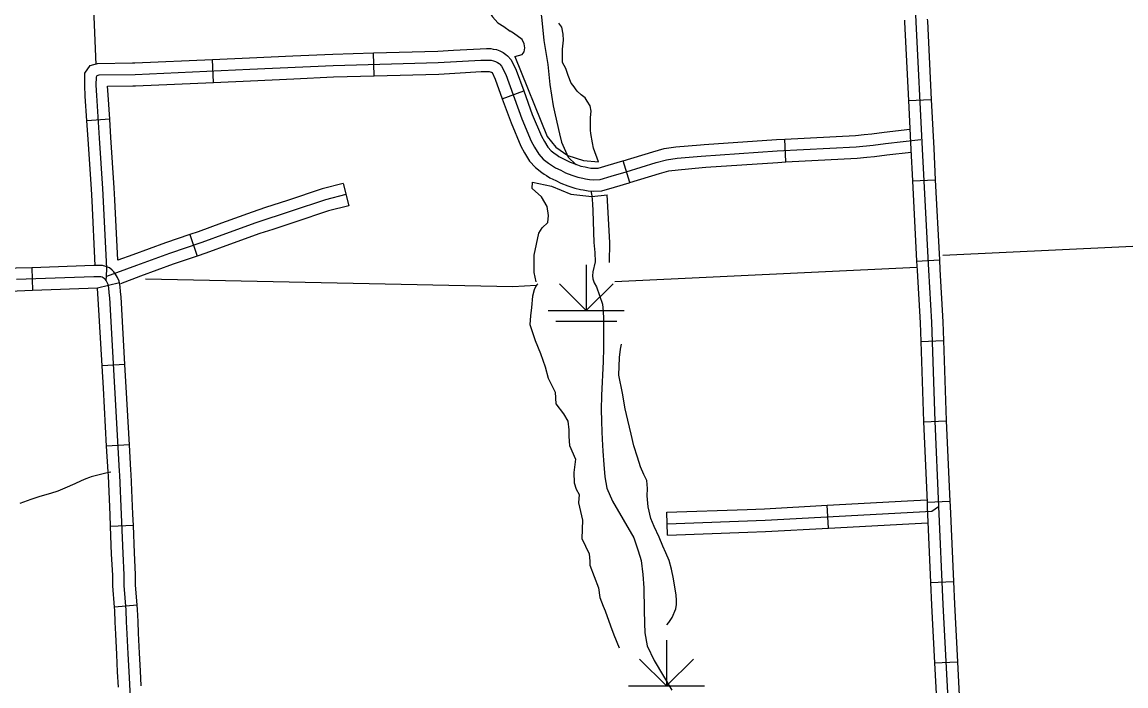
# Model space of a CAD drawing. Extents: x -117616 to 64730, y 54117 to 789866.
# Drawn here: x 62743.2 to 62888.1, y 55213.5 to 55300.6 of the extents above; entities that cross this region are included whole.
import ezdxf

# ---------------------------------------------------------------- set-up
doc = ezdxf.new("R2010")
doc.units = 0
for name, color, linetype in [('32', 7, 'Continuous'), ('5', 7, 'Continuous'), ('Level 29', 7, 'Continuous'), ('Level 32', 7, 'Continuous'), ('Level 35', 7, 'Continuous'), ('Level 44', 7, 'Continuous'), ('Level 45', 7, 'Continuous'), ('Level 47', 7, 'Continuous'), ('Level 5', 7, 'Continuous')]:
    doc.layers.add(name, color=color, linetype=linetype)

msp = doc.modelspace()

# ---------------------------------------------------------------- linework, layer by layer
at = {"layer": '32'}
for p, q in [((62859.53, 55290.32), (62862.53, 55290.47)), ((62860.06, 55279.77), (62863.06, 55279.92)), ((62860.61, 55269.22), (62863.61, 55269.38)), ((62861.14, 55258.7), (62864.14, 55258.81)), ((62861.51, 55248.13), (62864.5, 55248.26)), ((62861.97, 55237.58), (62864.96, 55237.71)), ((62862.43, 55227.03), (62865.43, 55227.17)), ((62862.96, 55216.47), (62865.96, 55216.63))]:
    msp.add_line(p, q, dxfattribs=at)
for points in [[(62859.85, 55314.94), (62860.52, 55300.67), (62861.35, 55283.95), (62862.18, 55268.06), (62862.55, 55261.2), (62863, 55248.24), (62863.49, 55237.01), (62864.06, 55224.14), (62865.11, 55204.25), (62865.41, 55201.23), (62866.09, 55190.01), (62866.17, 55183.76), (62866.39, 55171.7), (62866.54, 55165.23), (62867.77, 55136.15)], [(62859.01, 55300.87), (62859.02, 55300.6), (62859.53, 55290.32)], [(62862.01, 55301.01), (62862.02, 55300.75), (62862.53, 55290.47)], [(62859.53, 55290.32), (62859.85, 55283.87), (62860.06, 55279.77)], [(62862.53, 55290.47), (62862.85, 55284.03), (62863.06, 55279.92)], [(62860.06, 55279.77), (62860.61, 55269.22)], [(62863.06, 55279.92), (62863.61, 55269.38)], [(62863.61, 55269.38), (62863.67, 55268.14), (62864.05, 55261.27), (62864.14, 55258.81)], [(62860.61, 55269.22), (62860.68, 55267.98), (62861.05, 55261.13), (62861.14, 55258.7)], [(62861.14, 55258.7), (62861.5, 55248.18), (62861.51, 55248.13)], [(62864.14, 55258.81), (62864.5, 55248.3), (62864.5, 55248.26)], [(62861.51, 55248.13), (62861.97, 55237.58)], [(62864.5, 55248.26), (62864.96, 55237.71)], [(62861.97, 55237.58), (62861.99, 55236.95), (62862.43, 55227.03)], [(62864.96, 55237.71), (62864.99, 55237.08), (62865.43, 55227.17)], [(62862.43, 55227.03), (62862.56, 55224.06), (62862.96, 55216.47)], [(62865.43, 55227.17), (62865.56, 55224.21), (62865.96, 55216.63)], [(62862.96, 55216.47), (62863.52, 55205.93)], [(62865.96, 55216.63), (62866.52, 55206.09)]]:
    msp.add_lwpolyline(points, dxfattribs=at)
at = {"layer": '5'}
msp.add_lwpolyline([(62923.63, 55272.74), (62917.67, 55272.53), (62864.06, 55269.98)], dxfattribs=at)
at = {"layer": 'Level 29'}
for points in [[(62807.86, 55296.09), (62812.1, 55285.6), (62813.23, 55284.18), (62814.82, 55283.12), (62816.88, 55282.43), (62818.83, 55282.27)], [(62810.18, 55279.61), (62812.66, 55279.06), (62815.19, 55278.04), (62817.97, 55277.73), (62819.98, 55277.92)]]:
    msp.add_lwpolyline(points, dxfattribs=at)
at = {"layer": 'Level 32'}
for p, q in [((62859.53, 55290.32), (62862.53, 55290.47)), ((62860.06, 55279.77), (62863.06, 55279.92)), ((62860.61, 55269.22), (62863.61, 55269.38)), ((62744.42, 55268.37), (62744.52, 55265.37)), ((62755.94, 55266.39), (62753.05, 55265.67)), ((62861.14, 55258.7), (62864.14, 55258.81)), ((62756.66, 55255.64), (62753.66, 55255.47)), ((62861.51, 55248.13), (62864.5, 55248.26)), ((62757.25, 55245.1), (62754.26, 55244.93)), ((62861.97, 55237.58), (62864.96, 55237.71)), ((62757.77, 55234.52), (62754.77, 55234.41)), ((62862.43, 55227.03), (62865.43, 55227.17)), ((62758.28, 55224.05), (62755.29, 55223.8)), ((62862.96, 55216.47), (62865.96, 55216.63))]:
    msp.add_line(p, q, dxfattribs=at)
for points in [[(62859.85, 55314.94), (62860.52, 55300.67), (62861.35, 55283.95), (62862.18, 55268.06), (62862.55, 55261.2), (62863, 55248.24), (62863.49, 55237.01), (62864.06, 55224.14), (62865.11, 55204.25), (62865.41, 55201.23), (62866.09, 55190.01), (62866.17, 55183.76), (62866.39, 55171.7), (62866.54, 55165.23), (62867.77, 55136.15)], [(62859.01, 55300.87), (62859.02, 55300.6), (62859.53, 55290.32)], [(62862.01, 55301.01), (62862.02, 55300.75), (62862.53, 55290.47)], [(62859.53, 55290.32), (62859.85, 55283.87), (62860.06, 55279.77)], [(62862.53, 55290.47), (62862.85, 55284.03), (62863.06, 55279.92)], [(62860.06, 55279.77), (62860.61, 55269.22)], [(62863.06, 55279.92), (62863.61, 55269.38)], [(62863.61, 55269.38), (62863.67, 55268.14), (62864.05, 55261.27), (62864.14, 55258.81)], [(62744.42, 55268.37), (62742.37, 55268.3), (62733.84, 55267.83)], [(62755.94, 55266.39), (62755.9, 55266.6), (62755.7, 55267.09), (62755.43, 55267.54), (62755.2, 55267.82), (62754.97, 55268.04), (62754.63, 55268.33), (62754.17, 55268.54), (62753.7, 55268.65), (62752.56, 55268.65), (62744.42, 55268.37)], [(62860.61, 55269.22), (62860.68, 55267.98), (62861.05, 55261.13), (62861.14, 55258.7)], [(62757.38, 55211.99), (62757.2, 55215.36), (62757.08, 55217.66), (62756.95, 55220.31), (62756.88, 55221.87), (62756.83, 55223.42), (62756.56, 55226.66), (62756.56, 55228.05), (62756.41, 55230.84), (62756.21, 55235.96), (62755.99, 55241.15), (62755.94, 55241.67), (62755.32, 55252.62), (62754.66, 55264.41), (62754.58, 55265.08), (62754.55, 55265.71), (62754.45, 55266.16), (62754.35, 55266.42), (62754.2, 55266.67), (62754.09, 55266.8), (62753.95, 55266.94), (62753.82, 55267.05), (62753.68, 55267.11), (62753.52, 55267.15), (62752.58, 55267.15), (62742.44, 55266.8)], [(62744.52, 55265.37), (62742.51, 55265.3), (62734.01, 55264.83)], [(62753.05, 55265.67), (62744.52, 55265.37)], [(62753.66, 55255.47), (62753.16, 55264.28), (62753.09, 55264.95), (62753.05, 55265.67)], [(62756.66, 55255.64), (62756.15, 55264.53), (62756.08, 55265.2), (62756.04, 55265.91), (62755.94, 55266.39)], [(62861.14, 55258.7), (62861.5, 55248.18), (62861.51, 55248.13)], [(62864.14, 55258.81), (62864.5, 55248.3), (62864.5, 55248.26)], [(62754.26, 55244.93), (62753.83, 55252.53), (62753.66, 55255.47)], [(62757.25, 55245.1), (62756.82, 55252.7), (62756.66, 55255.64)], [(62861.51, 55248.13), (62861.97, 55237.58)], [(62864.5, 55248.26), (62864.96, 55237.71)], [(62754.77, 55234.41), (62754.71, 55235.9), (62754.49, 55241.04), (62754.45, 55241.55), (62754.26, 55244.93)], [(62757.77, 55234.52), (62757.71, 55236.02), (62757.49, 55241.25), (62757.44, 55241.78), (62757.25, 55245.1)], [(62861.97, 55237.58), (62861.99, 55236.95), (62862.43, 55227.03)], [(62864.96, 55237.71), (62864.99, 55237.08), (62865.43, 55227.17)], [(62755.29, 55223.8), (62755.06, 55226.6), (62755.06, 55228.01), (62754.91, 55230.77), (62754.77, 55234.41)], [(62758.28, 55224.05), (62758.06, 55226.72), (62758.06, 55228.09), (62757.91, 55230.91), (62757.77, 55234.52)], [(62862.43, 55227.03), (62862.56, 55224.06), (62862.96, 55216.47)], [(62865.43, 55227.17), (62865.56, 55224.21), (62865.96, 55216.63)], [(62755.81, 55213.29), (62755.7, 55215.29), (62755.58, 55217.59), (62755.46, 55220.24), (62755.38, 55221.81), (62755.33, 55223.34), (62755.29, 55223.8)], [(62758.81, 55213.45), (62758.7, 55215.44), (62758.58, 55217.74), (62758.45, 55220.38), (62758.38, 55221.93), (62758.33, 55223.51), (62758.28, 55224.05)], [(62862.96, 55216.47), (62863.52, 55205.93)], [(62865.96, 55216.63), (62866.52, 55206.09)]]:
    msp.add_lwpolyline(points, dxfattribs=at)
at = {"layer": 'Level 35'}
for points in [[(62806.53, 55314.94), (62806.66, 55314.64), (62807.57, 55312.32), (62808.59, 55310.06), (62808.88, 55309.37), (62809.15, 55308.88), (62809.76, 55307.41), (62810.75, 55304.47), (62811.01, 55303.27), (62811.35, 55301.32), (62811.65, 55298.2), (62812.17, 55295.04), (62812.44, 55292.44), (62812.88, 55289.63), (62813.14, 55288.46), (62813.73, 55285.94), (62814, 55284.83), (62814.84, 55282.9), (62815.87, 55281.93), (62815.89, 55281.91)], [(62817.84, 55278.46), (62817.96, 55277.82), (62818.05, 55276.76), (62818.08, 55275.82), (62818.23, 55271.69), (62818.34, 55270.37), (62818.38, 55269.12), (62818.11, 55267.82), (62818.05, 55267.28), (62818.11, 55266.92), (62818.28, 55266.37), (62818.57, 55265.86), (62819.36, 55263.59), (62819.45, 55262.63), (62819.48, 55261.71), (62819.51, 55260.26), (62819.51, 55259.06), (62819.51, 55257.79), (62819.46, 55256.04), (62819.25, 55251.61), (62819.2, 55249.74), (62819.24, 55248.2), (62819.27, 55246.81), (62819.3, 55245.87), (62819.4, 55244.27), (62819.55, 55242.55), (62819.67, 55240.93), (62819.94, 55239.43), (62820.67, 55237.72), (62823.47, 55232.91), (62824.06, 55231.19), (62824.43, 55229.92), (62824.68, 55228.09), (62824.81, 55226.35), (62824.82, 55223.39), (62824.9, 55221.71), (62824.93, 55220.41), (62825.25, 55218.74), (62826.15, 55216.81), (62828.45, 55212.91)], [(62754.8, 55241.52), (62754.16, 55241.37), (62752.25, 55240.93), (62752.03, 55240.84), (62751.52, 55240.65), (62750.91, 55240.4), (62750.1, 55239.97), (62748.76, 55239.42), (62747.84, 55239.01), (62746.88, 55238.72), (62745.5, 55238.33), (62744.3, 55237.93), (62742.85, 55237.43)]]:
    msp.add_lwpolyline(points, dxfattribs=at)
at = {"layer": 'Level 44'}
for p, q in [((62817.23, 55268.74), (62817.23, 55262.74)), ((62817.23, 55262.74), (62813.7, 55266.27)), ((62817.23, 55262.74), (62820.77, 55266.27)), ((62812.23, 55262.74), (62822.23, 55262.74)), ((62813.23, 55261.37), (62821.23, 55261.37)), ((62827.77, 55219.46), (62827.77, 55213.46)), ((62827.77, 55213.46), (62824.24, 55216.99)), ((62827.77, 55213.46), (62831.31, 55216.99)), ((62822.77, 55213.46), (62832.77, 55213.46))]:
    msp.add_line(p, q, dxfattribs=at)
at = {"layer": 'Level 45'}
for p, q in [((62768.29, 55292.7), (62768.16, 55295.7)), ((62789.37, 55293.56), (62789.28, 55296.56)), ((62806.21, 55290.55), (62809.03, 55291.57)), ((62754.66, 55287.85), (62751.67, 55287.66)), ((62843.44, 55282.25), (62843.29, 55285.25)), ((62822.96, 55279.55), (62822.09, 55282.42)), ((62785.31, 55279.42), (62786.05, 55276.51)), ((62765.17, 55272.72), (62766.13, 55269.87)), ((62827.91, 55233.25), (62827.8, 55236.25)), ((62849.04, 55234.18), (62848.87, 55237.17))]:
    msp.add_line(p, q, dxfattribs=at)
for points in [[(62789.28, 55296.56), (62797.74, 55296.8), (62799.79, 55296.92)], [(62799.79, 55296.92), (62803.32, 55297.11), (62804.14, 55297.13), (62804.69, 55297.13), (62805.02, 55297.08), (62805.45, 55297), (62805.89, 55296.84), (62806.34, 55296.63), (62806.68, 55296.37), (62806.91, 55296.2), (62807.39, 55295.66), (62808.04, 55294.3), (62809.03, 55291.57)], [(62754.2, 55266.67), (62754.23, 55267.2), (62754.29, 55268.31), (62753.76, 55278.78), (62753.32, 55285.36), (62752.96, 55290.99), (62752.88, 55292.34), (62752.91, 55293.43), (62753.03, 55293.62), (62753.27, 55293.68), (62758.02, 55293.75), (62773.06, 55294.42), (62784, 55294.91), (62797.8, 55295.3), (62803.38, 55295.61), (62804.16, 55295.63), (62804.58, 55295.63), (62804.76, 55295.61), (62805.04, 55295.55), (62805.31, 55295.45), (62805.57, 55295.33), (62805.79, 55295.16), (62805.9, 55295.09), (62806.12, 55294.83), (62806.66, 55293.72), (62808.76, 55287.93), (62810.02, 55284.98), (62810.42, 55284.21), (62811, 55283.28), (62811.58, 55282.63), (62812.26, 55282.1), (62812.81, 55281.73), (62813.18, 55281.5), (62813.91, 55281.16), (62814.51, 55280.84), (62815.33, 55280.53), (62816.13, 55280.24), (62816.77, 55280.12), (62817.14, 55280.04), (62817.66, 55279.94), (62818.19, 55279.91), (62819.04, 55279.96), (62820.51, 55280.39), (62822.45, 55280.96), (62826.42, 55282.16), (62827.77, 55282.55), (62829.15, 55282.73), (62832.33, 55283.03), (62842.29, 55283.7), (62852.68, 55284.23), (62854.91, 55284.47), (62856.51, 55284.69), (62861.15, 55285.18)], [(62757.65, 55295.25), (62757.97, 55295.25), (62768.16, 55295.7)], [(62768.16, 55295.7), (62773, 55295.92), (62778.7, 55296.17)], [(62778.7, 55296.17), (62783.95, 55296.41), (62789.28, 55296.56)], [(62751.67, 55287.66), (62751.46, 55290.9), (62751.38, 55292.31), (62751.42, 55293.9), (62752.1, 55294.93), (62753.06, 55295.18), (62757.65, 55295.25)], [(62799.96, 55293.92), (62803.44, 55294.11), (62804.18, 55294.13), (62804.46, 55294.13), (62804.5, 55294.13), (62804.63, 55294.1), (62804.74, 55294.06), (62804.79, 55294.04), (62804.86, 55293.98), (62805.27, 55293.13), (62806.21, 55290.55)], [(62757.69, 55292.25), (62758.06, 55292.25), (62768.29, 55292.7)], [(62768.29, 55292.7), (62773.13, 55292.92), (62778.84, 55293.17)], [(62778.84, 55293.17), (62784.06, 55293.41), (62789.37, 55293.56)], [(62789.37, 55293.56), (62797.87, 55293.8), (62799.96, 55293.92)], [(62754.66, 55287.85), (62754.46, 55291.08), (62754.39, 55292.2), (62757.69, 55292.25)], [(62809.03, 55291.57), (62810.15, 55288.48), (62811.37, 55285.63), (62811.73, 55284.95), (62812.2, 55284.18), (62812.61, 55283.73), (62813.14, 55283.31), (62813.36, 55283.17)], [(62806.21, 55290.55), (62807.36, 55287.38), (62808.66, 55284.34), (62809.12, 55283.47), (62809.79, 55282.37), (62810.55, 55281.53), (62811.38, 55280.88), (62811.69, 55280.67)], [(62752.34, 55277.14), (62752.26, 55278.69), (62751.82, 55285.26), (62751.67, 55287.66)], [(62755.33, 55277.29), (62755.25, 55278.87), (62754.81, 55285.45), (62754.66, 55287.85)], [(62843.29, 55285.25), (62852.56, 55285.72), (62853.74, 55285.85)], [(62853.74, 55285.85), (62854.73, 55285.96), (62856.33, 55286.18), (62859.72, 55286.54)], [(62822.09, 55282.42), (62825.99, 55283.6), (62827.47, 55284.02), (62828.98, 55284.22), (62832.21, 55284.52), (62832.73, 55284.56)], [(62832.73, 55284.56), (62842.21, 55285.19), (62843.29, 55285.25)], [(62813.36, 55283.17), (62813.62, 55282.99), (62813.9, 55282.82), (62814.58, 55282.5), (62815.13, 55282.21), (62815.85, 55281.94), (62816.53, 55281.69), (62817.07, 55281.59), (62817.43, 55281.51), (62817.83, 55281.44), (62818.19, 55281.42), (62818.78, 55281.45), (62820.09, 55281.83), (62822.02, 55282.4), (62822.09, 55282.42)], [(62843.44, 55282.25), (62852.8, 55282.73), (62854.07, 55282.87)], [(62854.07, 55282.87), (62855.09, 55282.98), (62856.69, 55283.2), (62859.87, 55283.53)], [(62822.96, 55279.55), (62826.84, 55280.72), (62828.07, 55281.07), (62829.31, 55281.23), (62832.45, 55281.53), (62832.93, 55281.56)], [(62832.93, 55281.56), (62842.38, 55282.2), (62843.44, 55282.25)], [(62811.69, 55280.67), (62812.01, 55280.46), (62812.47, 55280.18), (62813.24, 55279.81), (62813.89, 55279.47), (62814.8, 55279.12), (62815.73, 55278.79), (62816.46, 55278.65), (62816.84, 55278.57), (62817.48, 55278.45), (62818.19, 55278.41), (62819.29, 55278.47), (62820.93, 55278.95), (62822.88, 55279.53), (62822.96, 55279.55)], [(62785.31, 55279.42), (62782.55, 55278.72), (62778.02, 55277.19), (62775.14, 55276.26)], [(62752.77, 55268.66), (62752.34, 55277.14)], [(62785.68, 55277.96), (62782.98, 55277.28), (62778.5, 55275.77), (62773.87, 55274.27), (62769.87, 55272.81), (62766.78, 55271.68), (62762.5, 55270.23), (62758.2, 55268.65), (62754.23, 55267.2)], [(62755.74, 55269.35), (62755.33, 55277.29)], [(62775.14, 55276.26), (62773.38, 55275.68), (62769.35, 55274.22), (62766.29, 55273.09), (62765.17, 55272.72)], [(62786.05, 55276.51), (62783.4, 55275.84), (62778.97, 55274.35), (62776.07, 55273.4)], [(62765.17, 55272.72), (62762, 55271.65), (62757.68, 55270.06), (62755.74, 55269.35)], [(62776.07, 55273.4), (62774.36, 55272.85), (62770.38, 55271.4), (62767.28, 55270.26), (62766.13, 55269.87)], [(62766.13, 55269.87), (62763, 55268.82), (62758.72, 55267.24), (62756.06, 55266.27)], [(62848.87, 55237.17), (62859.42, 55237.75)], [(62859.42, 55237.75), (62861.95, 55237.88)], [(62827.8, 55236.25), (62838.35, 55236.64)], [(62827.86, 55234.75), (62840.71, 55235.23), (62862.6, 55236.42), (62863.49, 55237.01)], [(62838.35, 55236.64), (62840.64, 55236.73), (62848.87, 55237.17)], [(62849.04, 55234.18), (62859.58, 55234.75)], [(62859.58, 55234.75), (62862.08, 55234.89)], [(62827.91, 55233.25), (62838.46, 55233.64)], [(62838.46, 55233.64), (62840.77, 55233.73), (62849.04, 55234.18)]]:
    msp.add_lwpolyline(points, dxfattribs=at)
at = {"layer": 'Level 47'}
for points in [[(62801.39, 55314.94), (62801.49, 55314.62), (62801.87, 55313.04), (62802.33, 55311.2), (62802.93, 55308.31), (62803.5, 55305.1), (62803.99, 55303.13), (62804.23, 55302.35), (62804.94, 55301.32), (62805.64, 55300.51), (62806.43, 55300.03), (62807.24, 55299.44)], [(62818.2, 55284.08), (62818.05, 55284.75), (62817.85, 55285.97), (62817.8, 55286.41), (62817.78, 55287.19), (62817.8, 55288.09), (62817.86, 55288.9), (62817.74, 55289.64), (62817.37, 55290.23), (62817.09, 55290.69), (62816.55, 55291.08), (62816.04, 55291.56), (62815.53, 55292.3), (62815.24, 55292.58), (62814.87, 55293.62), (62814.56, 55294.53), (62814.13, 55295.31), (62814.1, 55295.88), (62814.11, 55297.04), (62814.23, 55298.24), (62814.21, 55299.02), (62814.02, 55299.93), (62813.65, 55300.47)], [(62807.86, 55296.09), (62808.8, 55296.38), (62809.08, 55296.71), (62809.17, 55297.24), (62809.1, 55297.77), (62808.8, 55298.35), (62807.7, 55299.14), (62807.24, 55299.44)], [(62818.83, 55282.27), (62818.2, 55284.08)], [(62810.64, 55266.52), (62810.39, 55267.74), (62810.39, 55270.01), (62811.01, 55272.9), (62811.46, 55273.61), (62812.17, 55274.31), (62812.26, 55275.23), (62812.11, 55276.39), (62811.37, 55277.68), (62810.15, 55278.78), (62810.18, 55279.61)], [(62820.3, 55269.05), (62820.32, 55271.67), (62819.98, 55277.92)], [(62810.87, 55266.23), (62810.74, 55266.13), (62810.62, 55265.95), (62810.39, 55265.48), (62810.18, 55264.63), (62810.04, 55263.15), (62809.89, 55262.03), (62809.81, 55260.89), (62810.51, 55258.83), (62811.22, 55257.12), (62811.82, 55255.34), (62812.23, 55253.85), (62813.15, 55252.04), (62813.24, 55250.5), (62814.23, 55249.2), (62814.8, 55248.24), (62814.95, 55247.07), (62814.95, 55246.21), (62815.03, 55245.04), (62815.81, 55243.25), (62815.58, 55241.46), (62815.65, 55240.13), (62815.89, 55239.27), (62816.28, 55238.57), (62816.2, 55237.48), (62816.74, 55235.22), (62816.67, 55232.81), (62817.6, 55230.78), (62817.68, 55229.84), (62817.68, 55229.3), (62818.85, 55226.34), (62819.02, 55225.07), (62819.47, 55223.92), (62819.7, 55223.3), (62820.41, 55221.35), (62820.87, 55220.18), (62821.57, 55218.47)], [(62825.27, 55239.36), (62825.19, 55240.41), (62824.81, 55241.21), (62824.36, 55242.23), (62823.98, 55243.5), (62823.5, 55244.96), (62823.14, 55246.53), (62822.71, 55248.35), (62822.36, 55249.84), (62821.97, 55251.89), (62821.49, 55254.28), (62821.59, 55256.59), (62821.74, 55257.66), (62821.86, 55258.33)], [(62827.83, 55221.47), (62828.06, 55221.79), (62828.52, 55222.46), (62829.01, 55223.57), (62829.08, 55224.13), (62829.09, 55224.66), (62829.03, 55225.4), (62828.91, 55226.17), (62828.67, 55227.53), (62828.42, 55228.78), (62828.11, 55229.91), (62827.67, 55230.93), (62827.29, 55231.79), (62826.79, 55232.97), (62826.14, 55234.39), (62825.71, 55235.43), (62825.35, 55236.96), (62825.22, 55238.4), (62825.27, 55239.36)]]:
    msp.add_lwpolyline(points, dxfattribs=at)
at = {"layer": 'Level 5'}
for points in [[(62752.01, 55314.94), (62752.84, 55295.05)], [(62820.98, 55266.56), (62860.65, 55268.46)], [(62759.37, 55266.91), (62807.57, 55265.91), (62810.64, 55266.06)]]:
    msp.add_lwpolyline(points, dxfattribs=at)

doc.saveas('drawing.dxf')
